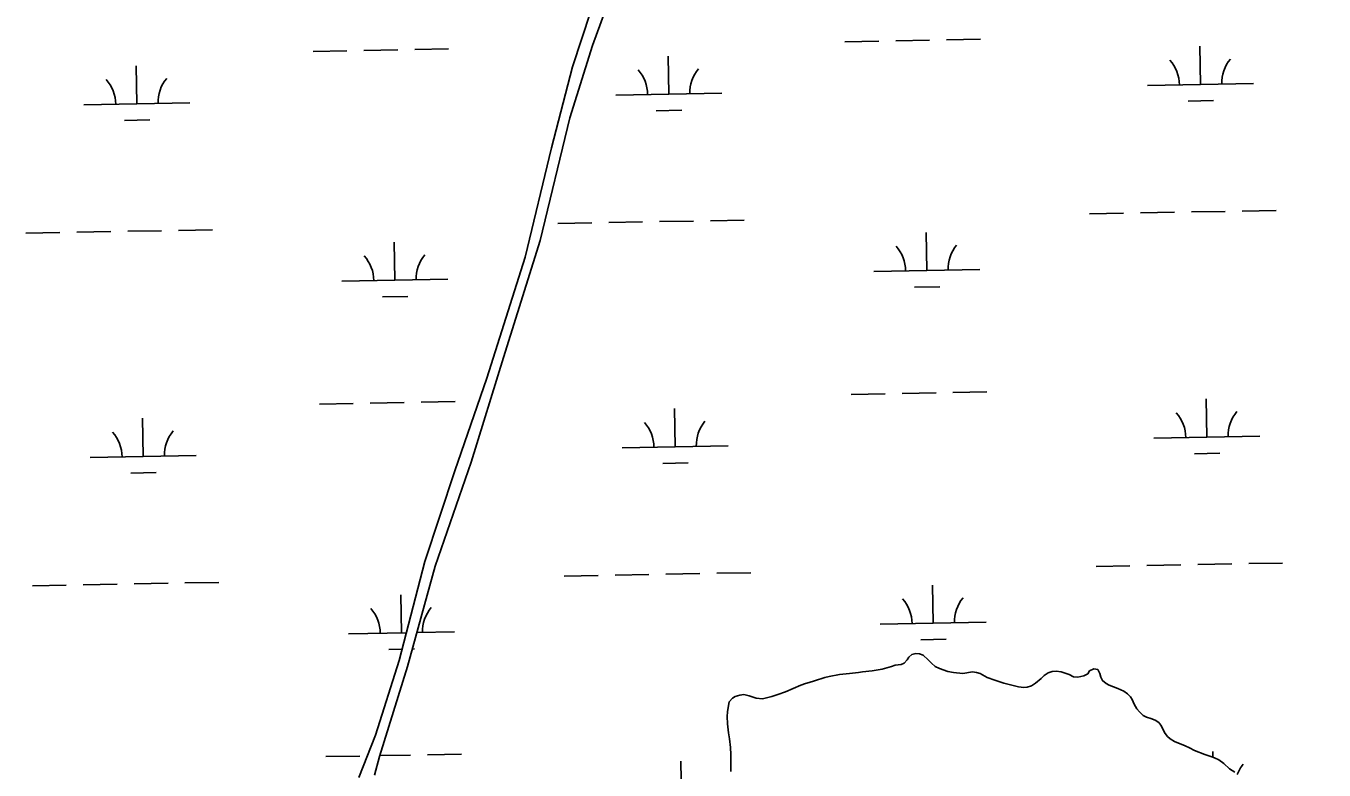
# Model space of a CAD drawing. Extents: x 3957609 to 3995875, y 234277 to 260273.
# Drawn here: x 3981719 to 3982944, y 245780 to 246482 of the extents above; entities that cross this region are included whole.
import ezdxf

# ---------------------------------------------------------------- set-up
doc = ezdxf.new("R2010")
doc.units = 0
for name, color, linetype in [('V-GRID-MAJR', 7, 'Continuous'), ('V-TOPO-SHOR', 7, 'Continuous'), ('V-WETL-SWMP', 7, 'Continuous')]:
    doc.layers.add(name, color=color, linetype=linetype)

msp = doc.modelspace()

# ---------------------------------------------------------------- linework, layer by layer
at = {"layer": 'V-GRID-MAJR'}
msp.add_spline([(3983152.998, 240103.582), (3983094.879, 243130.385), (3982978.522, 249190.173), (3982862.165, 255249.95), (3982803.928, 258282.928)], degree=3, dxfattribs=at)
at = {"layer": 'V-TOPO-SHOR'}
for points in [[(3982047.543, 245775.107), (3982052.393, 245792.713), (3982078.75, 245877.445), (3982104.725, 245972.053), (3982138.998, 246070.238), (3982169.344, 246168.863), (3982203.981, 246279.257), (3982231.849, 246394.987), (3982253.363, 246463.388), (3982269.685, 246508.235)], [(3982032.838, 245772.647), (3982048.61, 245812.718), (3982070.876, 245883.133), (3982095.253, 245976.581), (3982123.315, 246062.048), (3982153.615, 246149.418), (3982189.756, 246263.522), (3982214.596, 246366.631), (3982234.552, 246443.211), (3982251.755, 246495.595)], [(3982565.185, 245888.29), (3982562.007, 245889.576), (3982558.505, 245889.909), (3982554.783, 245888.863), (3982551.906, 245886.219), (3982550.302, 245883.677), (3982547.529, 245880.503), (3982544.445, 245879.243), (3982539.03, 245878.84), (3982535.309, 245877.581), (3982526.697, 245875.068), (3982517.135, 245873.302), (3982508.001, 245872.385), (3982504.284, 245871.762), (3982495.787, 245870.947), (3982486.331, 245869.819), (3982476.662, 245868.051), (3982472.517, 245867.007), (3982462.845, 245864.074)], [(3982859.466, 245777.734), (3982854.49, 245780.939), (3982849.095, 245785.846), (3982844.438, 245789.369), (3982840.305, 245791.296), (3982836.807, 245792.691), (3982831.188, 245794.624), (3982821.331, 245798.38), (3982816.667, 245800.735), (3982812.43, 245802.665), (3982802.466, 245806.845), (3982798.442, 245809.411), (3982795.903, 245811.545), (3982793.685, 245814.314), (3982789.574, 245822.08), (3982787.567, 245824.529), (3982784.073, 245826.774), (3982780.045, 245828.383), (3982776.017, 245829.674), (3982773.049, 245831.277), (3982769.455, 245834.798), (3982766.813, 245837.673), (3982764.279, 245841.824), (3982762.494, 245846.291), (3982760.804, 245848.845), (3982758.058, 245851.725), (3982754.564, 245854.074), (3982749.159, 245856.75), (3982740.785, 245859.97), (3982737.924, 245861.362), (3982734.432, 245864.135), (3982732.853, 245867.435), (3982731.911, 245870.834), (3982730.121, 245874.56), (3982726.408, 245875.211), (3982722.365, 245873.317), (3982720.655, 245870.669), (3982716.825, 245868.668), (3982711.193, 245867.416), (3982707.161, 245867.857), (3982703.028, 245869.89), (3982695.608, 245872.575), (3982690.726, 245873.233), (3982687.115, 245872.717), (3982683.287, 245871.563), (3982679.453, 245868.926), (3982676.682, 245866.175), (3982671.46, 245861.633), (3982667.417, 245859.208), (3982663.59, 245858.055), (3982660.403, 245857.537), (3982655.309, 245858.194), (3982641.416, 245861.754), (3982633.04, 245864.549), (3982625.724, 245867.234), (3982619.156, 245870.763), (3982615.763, 245871.733), (3982611.837, 245872.491), (3982602.7, 245871.043), (3982593.999, 245871.822), (3982588.588, 245872.905), (3982580.742, 245875.698), (3982576.715, 245877.519), (3982573.33, 245880.612), (3982570.051, 245883.915), (3982565.185, 245888.29)], [(3982462.845, 245864.074), (3982457.847, 245862.501), (3982454.235, 245861.561), (3982449.875, 245859.986), (3982435.41, 245853.57), (3982428.178, 245850.944), (3982422.544, 245849.162), (3982413.617, 245846.863), (3982407.676, 245847.735), (3982401.101, 245849.885), (3982396.01, 245850.969), (3982392.397, 245850.559), (3982387.935, 245849.304), (3982385.272, 245847.721), (3982382.393, 245844.122), (3982381.308, 245838.714), (3982380.761, 245834.786), (3982380.425, 245830.436), (3982380.82, 245823.425), (3982381.742, 245814.928), (3982382.676, 245809.298), (3982383.491, 245801.118), (3982383.784, 245794.534), (3982383.851, 245785.191), (3982383.716, 245778.504)]]:
    msp.add_lwpolyline(points, dxfattribs=at)
at = {"layer": 'V-WETL-SWMP'}
for p, q in [((3982491.437, 246466.839), (3982523.431, 246467.421)), ((3982539.429, 246467.712), (3982571.424, 246468.294)), ((3982587.421, 246468.585), (3982619.416, 246469.166)), ((3981989.612, 246457.715), (3982021.606, 246458.296)), ((3982037.604, 246458.587), (3982069.598, 246459.169)), ((3982085.596, 246459.46), (3982117.591, 246460.042)), ((3982325.244, 246417.38), (3982324.59, 246453.374)), ((3982827.069, 246426.505), (3982826.415, 246462.499)), ((3981823.419, 246408.255), (3981822.765, 246444.249)), ((3982275.253, 246416.471), (3982375.236, 246418.289)), ((3982777.078, 246425.596), (3982877.061, 246427.414)), ((3981773.428, 246407.346), (3981873.411, 246409.164)), ((3982815.352, 246410.858), (3982839.348, 246411.294)), ((3981811.702, 246392.609), (3981835.698, 246393.045)), ((3982313.527, 246401.733), (3982337.523, 246402.17)), ((3982770.418, 246305.384), (3982802.413, 246305.965)), ((3982818.41, 246306.256), (3982850.405, 246306.838)), ((3982866.402, 246307.129), (3982898.397, 246307.711)), ((3982220.601, 246295.386), (3982252.596, 246295.968)), ((3982268.593, 246296.259), (3982300.588, 246296.841)), ((3982316.585, 246297.132), (3982348.58, 246297.713)), ((3982364.577, 246298.004), (3982396.572, 246298.586)), ((3982722.426, 246304.511), (3982754.421, 246305.093)), ((3981718.776, 246286.262), (3981750.771, 246286.843)), ((3981766.768, 246287.134), (3981798.763, 246287.716)), ((3981814.76, 246288.007), (3981846.755, 246288.589)), ((3981862.752, 246288.879), (3981894.747, 246289.461)), ((3982568.782, 246250.967), (3982568.128, 246286.961)), ((3982066.957, 246241.842), (3982066.303, 246277.836)), ((3982518.79, 246250.058), (3982618.774, 246251.876)), ((3982016.965, 246240.933), (3982116.949, 246242.751)), ((3982557.065, 246235.32), (3982581.061, 246235.757)), ((3982055.24, 246226.196), (3982079.236, 246226.632)), ((3982497.485, 246134.219), (3982529.479, 246134.801)), ((3982545.477, 246135.092), (3982577.472, 246135.674)), ((3982593.469, 246135.965), (3982625.464, 246136.546)), ((3981995.66, 246125.095), (3982027.654, 246125.676)), ((3982043.652, 246125.967), (3982075.647, 246126.549)), ((3982091.644, 246126.84), (3982123.639, 246127.422)), ((3982833.118, 246093.885), (3982832.463, 246129.879)), ((3981829.467, 246075.635), (3981828.813, 246111.629)), ((3982331.292, 246084.76), (3982330.638, 246120.754)), ((3982281.301, 246083.851), (3982381.284, 246085.669)), ((3982783.126, 246092.976), (3982883.109, 246094.794)), ((3981779.476, 246074.726), (3981879.459, 246076.544)), ((3982821.4, 246078.238), (3982845.396, 246078.674)), ((3981817.75, 246059.989), (3981841.746, 246060.425)), ((3982319.575, 246069.113), (3982343.571, 246069.55)), ((3982872.45, 245974.509), (3982904.445, 245975.091)), ((3982226.649, 245962.766), (3982258.644, 245963.348)), ((3982274.641, 245963.639), (3982306.636, 245964.221)), ((3982322.633, 245964.512), (3982354.628, 245965.093)), ((3982370.625, 245965.384), (3982402.62, 245965.966)), ((3982728.474, 245971.891), (3982760.469, 245972.473)), ((3982776.466, 245972.764), (3982808.461, 245973.345)), ((3982824.458, 245973.636), (3982856.453, 245974.218)), ((3981724.824, 245953.642), (3981756.819, 245954.223)), ((3981772.816, 245954.514), (3981804.811, 245955.096)), ((3981820.808, 245955.387), (3981852.803, 245955.969)), ((3981868.8, 245956.259), (3981900.795, 245956.841)), ((3982574.83, 245918.347), (3982574.176, 245954.341)), ((3982073.005, 245909.222), (3982072.351, 245945.216)), ((3982524.838, 245917.438), (3982624.822, 245919.256)), ((3982023.013, 245908.313), (3982077.704, 245909.308)), ((3982087.548, 245909.487), (3982122.997, 245910.131)), ((3982563.113, 245902.7), (3982587.109, 245903.137)), ((3982061.288, 245893.576), (3982073.659, 245893.8)), ((3982083.29, 245893.976), (3982085.284, 245894.012)), ((3982001.708, 245792.475), (3982033.703, 245793.056)), ((3982052.606, 245793.4), (3982081.695, 245793.929)), ((3982097.692, 245794.22), (3982129.687, 245794.802)), ((3982838.607, 245791.973), (3982838.511, 245797.259)), ((3982337.341, 245752.14), (3982336.686, 245788.134))]:
    msp.add_line(p, q, dxfattribs=at)
for points in [[(3982047.542, 245775.107), (3982052.392, 245792.713), (3982078.751, 245877.445), (3982104.726, 245972.053), (3982138.998, 246070.238), (3982169.343, 246168.863), (3982203.982, 246279.257), (3982231.848, 246394.988), (3982253.363, 246463.388), (3982269.685, 246508.236)], [(3982032.838, 245772.647), (3982048.61, 245812.719), (3982070.876, 245883.133), (3982095.254, 245976.58), (3982123.315, 246062.048), (3982153.614, 246149.418), (3982189.756, 246263.522), (3982214.597, 246366.63), (3982234.552, 246443.212), (3982251.755, 246495.595)], [(3982859.467, 245777.735), (3982854.49, 245780.94), (3982849.096, 245785.846), (3982844.438, 245789.369), (3982840.306, 245791.296), (3982836.808, 245792.691), (3982831.188, 245794.625), (3982821.33, 245798.381), (3982816.668, 245800.736), (3982812.429, 245802.664), (3982802.466, 245806.845), (3982798.442, 245809.41), (3982795.902, 245811.544), (3982793.684, 245814.313), (3982789.575, 245822.08), (3982787.568, 245824.53), (3982784.073, 245826.774), (3982780.045, 245828.383), (3982776.016, 245829.674), (3982773.05, 245831.278), (3982769.454, 245834.797), (3982766.812, 245837.674), (3982764.28, 245841.825), (3982762.494, 245846.291), (3982760.805, 245848.846), (3982758.057, 245851.724), (3982754.563, 245854.074), (3982749.159, 245856.75), (3982740.784, 245859.97), (3982737.923, 245861.362), (3982734.431, 245864.136), (3982732.852, 245867.434), (3982731.91, 245870.835), (3982730.12, 245874.559), (3982726.407, 245875.211), (3982722.365, 245873.316), (3982720.655, 245870.669), (3982716.825, 245868.667), (3982711.193, 245867.416), (3982707.16, 245867.857), (3982703.028, 245869.891), (3982695.607, 245872.576), (3982690.725, 245873.233), (3982687.114, 245872.716), (3982683.287, 245871.564), (3982679.454, 245868.925), (3982676.682, 245866.176), (3982671.461, 245861.632), (3982667.417, 245859.207), (3982663.59, 245858.054), (3982660.403, 245857.536), (3982655.309, 245858.194), (3982641.415, 245861.754), (3982633.039, 245864.549), (3982625.724, 245867.233), (3982619.156, 245870.763), (3982615.762, 245871.733), (3982611.837, 245872.492), (3982602.701, 245871.043), (3982593.998, 245871.821), (3982588.587, 245872.905), (3982580.742, 245875.698), (3982576.715, 245877.519), (3982573.33, 245880.612), (3982570.052, 245883.916), (3982565.186, 245888.289), (3982562.006, 245889.576), (3982558.504, 245889.909), (3982554.784, 245888.862), (3982551.906, 245886.22), (3982550.303, 245883.678), (3982547.53, 245880.504), (3982544.446, 245879.243), (3982539.03, 245878.84), (3982535.309, 245877.581), (3982526.698, 245875.068), (3982517.136, 245873.302), (3982508.001, 245872.384), (3982504.283, 245871.762), (3982495.786, 245870.947), (3982486.332, 245869.818), (3982476.663, 245868.052), (3982472.518, 245867.007), (3982462.845, 245864.074), (3982457.848, 245862.502), (3982454.235, 245861.561), (3982449.875, 245859.986), (3982435.41, 245853.569)], [(3982435.41, 245853.569), (3982428.179, 245850.944), (3982422.545, 245849.162), (3982413.617, 245846.862), (3982407.675, 245847.736), (3982401.102, 245849.886), (3982396.01, 245850.969), (3982392.398, 245850.559), (3982387.934, 245849.303), (3982385.273, 245847.721), (3982382.392, 245844.123), (3982381.308, 245838.713), (3982380.761, 245834.786), (3982380.425, 245830.435), (3982380.821, 245823.426), (3982381.742, 245814.928), (3982382.675, 245809.298), (3982383.491, 245801.119), (3982383.783, 245794.535), (3982383.851, 245785.192), (3982383.717, 245778.504)]]:
    msp.add_lwpolyline(points, dxfattribs=at)
for centre, start, end in [((3982270.002, 246416.85), 0.269879, 41.813537), ((3982380.47, 246418.859), 140.269876, 181.813534), ((3982771.827, 246425.975), 0.269879, 41.813537), ((3982882.295, 246427.984), 140.269876, 181.813534), ((3981768.177, 246407.726), 0.269879, 41.813537), ((3981878.645, 246409.734), 140.269876, 181.813534), ((3982513.54, 246250.437), 0.269879, 41.813537), ((3982624.007, 246252.446), 140.269876, 181.813534), ((3982011.715, 246241.313), 0.269879, 41.813537), ((3982122.182, 246243.321), 140.269876, 181.813534), ((3982777.875, 246093.355), 0.269879, 41.813537), ((3982888.343, 246095.364), 140.269876, 181.813534), ((3981774.225, 246075.106), 0.269879, 41.813537), ((3981884.693, 246077.114), 140.269876, 181.813534), ((3982276.05, 246084.23), 0.269879, 41.813537), ((3982386.518, 246086.239), 140.269876, 181.813534), ((3982519.588, 245917.817), 0.269879, 41.813537), ((3982630.055, 245919.826), 140.269876, 181.813534), ((3982017.763, 245908.693), 0.269879, 41.813537), ((3982128.23, 245910.701), 140.269876, 181.813534), ((3982894.391, 245762.744), 140.269876, 158.592329)]:
    msp.add_arc(centre, 35.246, start, end, dxfattribs=at)

doc.saveas('drawing.dxf')
